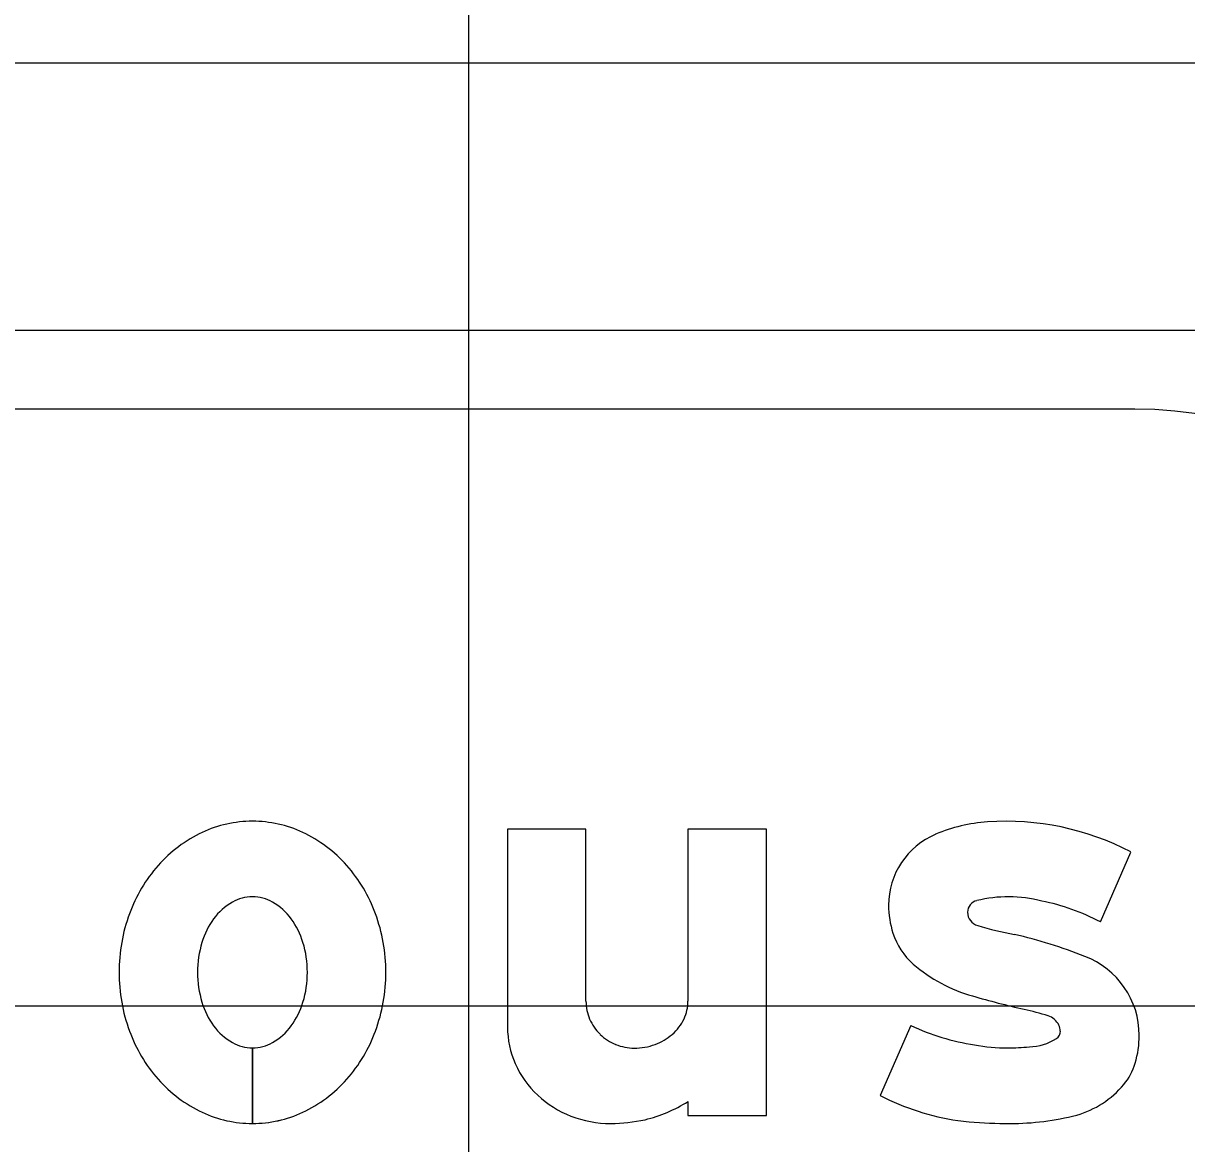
# Model space of a CAD drawing. Extents: x 1797809 to 2198143, y 249608 to 1237864.
# Drawn here: x 2194588.743 to 2194591.212, y 1237305.813 to 1237308.19 of the extents above; entities that cross this region are included whole.
import ezdxf

# ---------------------------------------------------------------- set-up
doc = ezdxf.new("R2010")
doc.units = 0
for name, color, linetype in [('GSBWFILL', 7, 'Continuous'), ('GSCOLORFILL', 7, 'Continuous'), ('GSDIMS', 7, 'Continuous'), ('GSOUTLINE', 7, 'Continuous'), ('GSSHT', 7, 'Continuous')]:
    doc.layers.add(name, color=color, linetype=linetype)

msp = doc.modelspace()

# ---------------------------------------------------------------- linework, layer by layer
at = {"layer": 'GSBWFILL'}
for p, q in [((2194589.937, 1237306.1156), (2194589.937, 1237306.4807)), ((2194591.0285, 1237306.2837), (2194591.0932, 1237306.4321)), ((2194590.626, 1237306.0641), (2194590.5614, 1237305.9157)), ((2194589.2294, 1237305.8563), (2194589.2294, 1237306.0166)), ((2194589.2294, 1237306.0166), (2194589.2294, 1237305.8563)), ((2194590.5614, 1237305.9157), (2194590.5614, 1237305.9157))]:
    msp.add_line(p, q, dxfattribs=at)
for points in [[(2194589.937, 1237306.4807), (2194589.7705, 1237306.4807), (2194589.7705, 1237306.0608)], [(2194590.1534, 1237305.9031), (2194590.1534, 1237305.873), (2194590.3199, 1237305.873), (2194590.3199, 1237306.4807), (2194590.1534, 1237306.4807), (2194590.1534, 1237306.1156)]]:
    msp.add_lwpolyline(points, dxfattribs=at)
for centre, major_axis, ratio, start_param, end_param in [((2194589.2294, 1237306.2465), (0, 0.2509), 0.999994, 0, 0.438571), ((2194589.2294, 1237306.2465), (0, 0.2509), 0.999994, 5.844614, 6.283185), ((2194590.8135, 1237306.1495), (0, 0.3474), 0.999993, 0.071378, 0.398007), ((2194590.8282, 1237305.9267), (0, 0.5707), 0.999993, 5.800291, 6.352301), ((2194589.2452, 1237306.2128), (0, 0.2881), 0.999994, 0.438571, 0.847388), ((2194589.2136, 1237306.2128), (0, 0.2881), 0.999994, 5.435798, 5.844614), ((2194590.7422, 1237306.3193), (0, 0.1632), 0.999993, 0.398006, 1.570796), ((2194589.2698, 1237306.191), (0, 0.321), 0.999994, 0.847388, 1.220117), ((2194589.1889, 1237306.191), (0, 0.321), 0.999994, 5.063069, 5.435798), ((2194589.2294, 1237306.2512), (0, 0.086), 0.999994, 0, 0.517724), ((2194589.2294, 1237306.2512), (0, 0.086), 0.999994, 5.765461, 6.283185), ((2194590.8346, 1237306.0483), (0, 0.2889), 0.999993, 0, 0.239757), ((2194590.8346, 1237306.0636), (0, 0.2735), 0.999993, 6.027142, 6.283185), ((2194589.2497, 1237306.2154), (0, 0.1271), 0.999994, 0.517724, 0.942), ((2194589.209, 1237306.2154), (0, 0.1271), 0.999994, 5.341185, 5.765461), ((2194590.7739, 1237306.3193), (0, 0.1949), 0.999993, 1.570796, 1.879779), ((2194590.7715, 1237306.3045), (0, 0.025), 0.999993, 0.21891, 1.570796), ((2194590.8154, 1237305.8835), (0, 0.4534), 0.999993, 5.793797, 6.086746), ((2194589.3085, 1237306.1769), (0, 0.3622), 0.999994, 1.220117, 1.570796), ((2194589.2818, 1237306.1921), (0, 0.1667), 0.999994, 0.942, 1.278197), ((2194589.1769, 1237306.1921), (0, 0.1667), 0.999994, 5.004989, 5.341185), ((2194589.1502, 1237306.1769), (0, 0.3622), 0.999994, 4.712389, 5.063069), ((2194590.7756, 1237306.3045), (0, 0.0291), 0.999993, 1.570796, 2.88808), ((2194590.727, 1237306.3044), (0, 0.1457), 0.999993, 1.879779, 2.42566), ((2194590.9548, 1237306.8696), (0, 0.6219), 0.999993, 2.83708, 2.965597), ((2194590.6282, 1237305.2964), (0, 0.9852), 0.999993, 5.901211, 6.060377), ((2194589.3324, 1237306.1769), (0, 0.2196), 0.999994, 1.278197, 1.570796), ((2194589.1263, 1237306.1769), (0, 0.2196), 0.999994, 4.712389, 5.004989), ((2194590.9318, 1237306.0433), (0, 0.179), 0.999993, 4.712389, 5.919951), ((2194590.8442, 1237306.4391), (0, 0.3242), 0.999993, 2.42566, 2.869403), ((2194589.3085, 1237306.1769), (0, 0.3622), 0.999994, 1.570796, 1.921476), ((2194589.3324, 1237306.1769), (0, 0.2196), 0.999994, 1.570796, 1.863396), ((2194589.1263, 1237306.1769), (0, 0.2196), 0.999994, 4.419789, 4.712389), ((2194589.1502, 1237306.1769), (0, 0.3622), 0.999994, 4.361709, 4.712389), ((2194589.2818, 1237306.1616), (0, 0.1667), 0.999994, 1.863396, 2.199593), ((2194589.1769, 1237306.1616), (0, 0.1667), 0.999994, 4.083593, 4.419789), ((2194590.0335, 1237306.1156), (0, 0.0965), 0.999993, 1.570796, 1.973843), ((2194590.0667, 1237306.1156), (0, 0.0867), 0.999993, 4.267823, 4.712389), ((2194591.3135, 1237308.0512), (0, 2.0032), 0.999993, 2.860128, 2.916667), ((2194590.6583, 1237305.2237), (0, 0.8992), 0.999993, 5.990951, 6.04928), ((2194590.9032, 1237306.0448), (0, 0.0424), 0.999993, 5.20773, 5.944931), ((2194589.2497, 1237306.1383), (0, 0.1271), 0.999994, 2.199593, 2.623869), ((2194589.209, 1237306.1383), (0, 0.1271), 0.999994, 3.659317, 4.083593), ((2194589.9617, 1237306.0608), (0, 0.1912), 0.999993, 1.570796, 1.988484), ((2194590.0363, 1237306.1168), (0, 0.0995), 0.999993, 1.973842, 2.370677), ((2194590.0534, 1237306.1219), (0, 0.1015), 0.999993, 3.857311, 4.267823), ((2194590.8351, 1237306.5118), (0, 0.4941), 0.999993, 2.70455, 2.991718), ((2194590.9131, 1237306.0522), (0, 0.0302), 0.999993, 4.712389, 5.146352), ((2194589.2698, 1237306.1627), (0, 0.321), 0.999994, 1.921476, 2.294205), ((2194589.1889, 1237306.1627), (0, 0.321), 0.999994, 3.98898, 4.361709), ((2194590.0381, 1237306.1186), (0, 0.1021), 0.999993, 2.370677, 2.759031), ((2194590.0448, 1237306.1318), (0, 0.1146), 0.999993, 3.487296, 3.857311), ((2194590.8745, 1237306.1316), (0, 0.1128), 0.999993, 3.169414, 3.711965), ((2194590.9241, 1237306.0522), (0, 0.0193), 0.999993, 3.769232, 4.712389), ((2194590.9019, 1237306.0433), (0, 0.2089), 0.999993, 4.42655, 4.712389), ((2194589.2294, 1237306.1026), (0, 0.086), 0.999994, 2.623869, 3.141593), ((2194589.2294, 1237306.1026), (0, 0.086), 0.999994, 3.142077, 3.659317), ((2194590.0392, 1237306.1215), (0, 0.1052), 0.999993, 2.759031, 3.141593), ((2194590.0392, 1237306.1473), (0, 0.1311), 0.999993, 3.141593, 3.487296), ((2194590.8317, 1237306.3953), (0, 0.3787), 0.999993, 2.95481, 3.141593), ((2194590.8317, 1237306.4919), (0, 0.4753), 0.999993, 3.141593, 3.238422), ((2194589.9752, 1237306.0668), (0, 0.206), 0.999993, 1.988484, 2.390665), ((2194590.9825, 1237306.0196), (0, 0.1249), 0.999993, 4.009587, 4.42655), ((2194589.2452, 1237306.1409), (0, 0.2881), 0.999994, 2.294205, 2.703022), ((2194589.2136, 1237306.1409), (0, 0.2881), 0.999994, 3.580164, 3.98898), ((2194590.9246, 1237306.0659), (0, 0.199), 0.999993, 3.41426, 4.020407), ((2194589.9839, 1237306.0761), (0, 0.2187), 0.999993, 2.390665, 2.772693), ((2194590.7988, 1237306.3718), (0, 0.5142), 0.999993, 2.661561, 2.999689), ((2194589.9924, 1237306.1559), (0, 0.2998), 0.999993, 3.37668, 3.708724), ((2194589.2294, 1237306.1072), (0, 0.2509), 0.999994, 2.703022, 3.141593), ((2194589.2294, 1237306.1072), (0, 0.2509), 0.999994, 3.141759, 3.580164), ((2194589.9895, 1237306.0907), (0, 0.2344), 0.999993, 2.772693, 3.141593), ((2194589.9895, 1237306.1894), (0, 0.333), 0.999993, 3.141593, 3.361579), ((2194590.785, 1237306.2748), (0, 0.4163), 0.999993, 2.999689, 3.056979), ((2194590.837, 1237306.4223), (0, 0.566), 0.999993, 3.141593, 3.39368), ((2194590.837, 1237306.8789), (0, 1.0225), 0.999993, 3.056204, 3.141593)]:
    msp.add_ellipse(centre, major_axis=major_axis, ratio=ratio, start_param=start_param, end_param=end_param, dxfattribs=at)
at = {"layer": 'GSCOLORFILL'}
for p, q in [((2194589.937, 1237306.1156), (2194589.937, 1237306.4807)), ((2194591.0285, 1237306.2837), (2194591.0932, 1237306.4321)), ((2194590.626, 1237306.0641), (2194590.5614, 1237305.9157)), ((2194589.2294, 1237305.8563), (2194589.2294, 1237306.0166)), ((2194589.2294, 1237306.0166), (2194589.2294, 1237305.8563)), ((2194590.5614, 1237305.9157), (2194590.5614, 1237305.9157))]:
    msp.add_line(p, q, dxfattribs=at)
for points in [[(2194589.937, 1237306.4807), (2194589.7705, 1237306.4807), (2194589.7705, 1237306.0608)], [(2194590.1534, 1237305.9031), (2194590.1534, 1237305.873), (2194590.3199, 1237305.873), (2194590.3199, 1237306.4807), (2194590.1534, 1237306.4807), (2194590.1534, 1237306.1156)]]:
    msp.add_lwpolyline(points, dxfattribs=at)
for centre, major_axis, ratio, start_param, end_param in [((2194589.2294, 1237306.2465), (0, 0.2509), 0.999994, 0, 0.438571), ((2194589.2294, 1237306.2465), (0, 0.2509), 0.999994, 5.844614, 6.283185), ((2194590.8135, 1237306.1495), (0, 0.3474), 0.999993, 0.071378, 0.398007), ((2194590.8282, 1237305.9267), (0, 0.5707), 0.999993, 5.800291, 6.352301), ((2194589.2452, 1237306.2128), (0, 0.2881), 0.999994, 0.438571, 0.847388), ((2194589.2136, 1237306.2128), (0, 0.2881), 0.999994, 5.435798, 5.844614), ((2194590.7422, 1237306.3193), (0, 0.1632), 0.999993, 0.398006, 1.570796), ((2194589.2698, 1237306.191), (0, 0.321), 0.999994, 0.847388, 1.220117), ((2194589.1889, 1237306.191), (0, 0.321), 0.999994, 5.063069, 5.435798), ((2194589.2294, 1237306.2512), (0, 0.086), 0.999994, 0, 0.517724), ((2194589.2294, 1237306.2512), (0, 0.086), 0.999994, 5.765461, 6.283185), ((2194590.8346, 1237306.0483), (0, 0.2889), 0.999993, 0, 0.239757), ((2194590.8346, 1237306.0636), (0, 0.2735), 0.999993, 6.027142, 6.283185), ((2194589.2497, 1237306.2154), (0, 0.1271), 0.999994, 0.517724, 0.942), ((2194589.209, 1237306.2154), (0, 0.1271), 0.999994, 5.341185, 5.765461), ((2194590.7739, 1237306.3193), (0, 0.1949), 0.999993, 1.570796, 1.879779), ((2194590.7715, 1237306.3045), (0, 0.025), 0.999993, 0.21891, 1.570796), ((2194590.8154, 1237305.8835), (0, 0.4534), 0.999993, 5.793797, 6.086746), ((2194589.3085, 1237306.1769), (0, 0.3622), 0.999994, 1.220117, 1.570796), ((2194589.2818, 1237306.1921), (0, 0.1667), 0.999994, 0.942, 1.278197), ((2194589.1769, 1237306.1921), (0, 0.1667), 0.999994, 5.004989, 5.341185), ((2194589.1502, 1237306.1769), (0, 0.3622), 0.999994, 4.712389, 5.063069), ((2194590.7756, 1237306.3045), (0, 0.0291), 0.999993, 1.570796, 2.88808), ((2194590.727, 1237306.3044), (0, 0.1457), 0.999993, 1.879779, 2.42566), ((2194590.9548, 1237306.8696), (0, 0.6219), 0.999993, 2.83708, 2.965597), ((2194590.6282, 1237305.2964), (0, 0.9852), 0.999993, 5.901211, 6.060377), ((2194589.3324, 1237306.1769), (0, 0.2196), 0.999994, 1.278197, 1.570796), ((2194589.1263, 1237306.1769), (0, 0.2196), 0.999994, 4.712389, 5.004989), ((2194590.9318, 1237306.0433), (0, 0.179), 0.999993, 4.712389, 5.919951), ((2194590.8442, 1237306.4391), (0, 0.3242), 0.999993, 2.42566, 2.869403), ((2194589.3085, 1237306.1769), (0, 0.3622), 0.999994, 1.570796, 1.921476), ((2194589.3324, 1237306.1769), (0, 0.2196), 0.999994, 1.570796, 1.863396), ((2194589.1263, 1237306.1769), (0, 0.2196), 0.999994, 4.419789, 4.712389), ((2194589.1502, 1237306.1769), (0, 0.3622), 0.999994, 4.361709, 4.712389), ((2194589.2818, 1237306.1616), (0, 0.1667), 0.999994, 1.863396, 2.199593), ((2194589.1769, 1237306.1616), (0, 0.1667), 0.999994, 4.083593, 4.419789), ((2194590.0335, 1237306.1156), (0, 0.0965), 0.999993, 1.570796, 1.973843), ((2194590.0667, 1237306.1156), (0, 0.0867), 0.999993, 4.267823, 4.712389), ((2194591.3135, 1237308.0512), (0, 2.0032), 0.999993, 2.860128, 2.916667), ((2194590.6583, 1237305.2237), (0, 0.8992), 0.999993, 5.990951, 6.04928), ((2194590.9032, 1237306.0448), (0, 0.0424), 0.999993, 5.20773, 5.944931), ((2194589.2497, 1237306.1383), (0, 0.1271), 0.999994, 2.199593, 2.623869), ((2194589.209, 1237306.1383), (0, 0.1271), 0.999994, 3.659317, 4.083593), ((2194589.9617, 1237306.0608), (0, 0.1912), 0.999993, 1.570796, 1.988484), ((2194590.0363, 1237306.1168), (0, 0.0995), 0.999993, 1.973842, 2.370677), ((2194590.0534, 1237306.1219), (0, 0.1015), 0.999993, 3.857311, 4.267823), ((2194590.8351, 1237306.5118), (0, 0.4941), 0.999993, 2.70455, 2.991718), ((2194590.9131, 1237306.0522), (0, 0.0302), 0.999993, 4.712389, 5.146352), ((2194589.2698, 1237306.1627), (0, 0.321), 0.999994, 1.921476, 2.294205), ((2194589.1889, 1237306.1627), (0, 0.321), 0.999994, 3.98898, 4.361709), ((2194590.0381, 1237306.1186), (0, 0.1021), 0.999993, 2.370677, 2.759031), ((2194590.0448, 1237306.1318), (0, 0.1146), 0.999993, 3.487296, 3.857311), ((2194590.8745, 1237306.1316), (0, 0.1128), 0.999993, 3.169414, 3.711965), ((2194590.9241, 1237306.0522), (0, 0.0193), 0.999993, 3.769232, 4.712389), ((2194590.9019, 1237306.0433), (0, 0.2089), 0.999993, 4.42655, 4.712389), ((2194589.2294, 1237306.1026), (0, 0.086), 0.999994, 2.623869, 3.141593), ((2194589.2294, 1237306.1026), (0, 0.086), 0.999994, 3.142077, 3.659317), ((2194590.0392, 1237306.1215), (0, 0.1052), 0.999993, 2.759031, 3.141593), ((2194590.0392, 1237306.1473), (0, 0.1311), 0.999993, 3.141593, 3.487296), ((2194590.8317, 1237306.3953), (0, 0.3787), 0.999993, 2.95481, 3.141593), ((2194590.8317, 1237306.4919), (0, 0.4753), 0.999993, 3.141593, 3.238422), ((2194589.9752, 1237306.0668), (0, 0.206), 0.999993, 1.988484, 2.390665), ((2194590.9825, 1237306.0196), (0, 0.1249), 0.999993, 4.009587, 4.42655), ((2194589.2452, 1237306.1409), (0, 0.2881), 0.999994, 2.294205, 2.703022), ((2194589.2136, 1237306.1409), (0, 0.2881), 0.999994, 3.580164, 3.98898), ((2194590.9246, 1237306.0659), (0, 0.199), 0.999993, 3.41426, 4.020407), ((2194589.9839, 1237306.0761), (0, 0.2187), 0.999993, 2.390665, 2.772693), ((2194590.7988, 1237306.3718), (0, 0.5142), 0.999993, 2.661561, 2.999689), ((2194589.9924, 1237306.1559), (0, 0.2998), 0.999993, 3.37668, 3.708724), ((2194589.2294, 1237306.1072), (0, 0.2509), 0.999994, 2.703022, 3.141593), ((2194589.2294, 1237306.1072), (0, 0.2509), 0.999994, 3.141759, 3.580164), ((2194589.9895, 1237306.0907), (0, 0.2344), 0.999993, 2.772693, 3.141593), ((2194589.9895, 1237306.1894), (0, 0.333), 0.999993, 3.141593, 3.361579), ((2194590.785, 1237306.2748), (0, 0.4163), 0.999993, 2.999689, 3.056979), ((2194590.837, 1237306.4223), (0, 0.566), 0.999993, 3.141593, 3.39368), ((2194590.837, 1237306.8789), (0, 1.0225), 0.999993, 3.056204, 3.141593)]:
    msp.add_ellipse(centre, major_axis=major_axis, ratio=ratio, start_param=start_param, end_param=end_param, dxfattribs=at)
at = {"layer": 'GSDIMS'}
for p, q in [((2194548.2266, 1237307.5387), (2194591.9338, 1237307.5387)), ((2194591.1013, 1237307.3715), (2194584.2748, 1237307.3715))]:
    msp.add_line(p, q, dxfattribs=at)
msp.add_arc((2194591.1013, 1237306.539), 0.8325, 0, 90, dxfattribs=at)
at = {"layer": 'GSOUTLINE'}
for p, q in [((2194589.937, 1237306.1156), (2194589.937, 1237306.4807)), ((2194591.0285, 1237306.2837), (2194591.0932, 1237306.4321)), ((2194590.626, 1237306.0641), (2194590.5614, 1237305.9157)), ((2194590.5614, 1237305.9157), (2194590.5614, 1237305.9157))]:
    msp.add_line(p, q, dxfattribs=at)
for points in [[(2194589.937, 1237306.4807), (2194589.7705, 1237306.4807), (2194589.7705, 1237306.0608)], [(2194590.1534, 1237305.9031), (2194590.1534, 1237305.873), (2194590.3199, 1237305.873), (2194590.3199, 1237306.4807), (2194590.1534, 1237306.4807), (2194590.1534, 1237306.1156)]]:
    msp.add_lwpolyline(points, dxfattribs=at)
for centre, major_axis, ratio, start_param, end_param in [((2194589.2294, 1237306.2465), (0, 0.2509), 0.999994, 0, 0.438571), ((2194589.2294, 1237306.2465), (0, 0.2509), 0.999994, 5.844614, 6.283185), ((2194590.8135, 1237306.1495), (0, 0.3474), 0.999993, 0.071378, 0.398007), ((2194590.8282, 1237305.9267), (0, 0.5707), 0.999993, 5.800291, 6.352301), ((2194589.2452, 1237306.2128), (0, 0.2881), 0.999994, 0.438571, 0.847388), ((2194589.2136, 1237306.2128), (0, 0.2881), 0.999994, 5.435798, 5.844614), ((2194590.7422, 1237306.3193), (0, 0.1632), 0.999993, 0.398006, 1.570796), ((2194589.2698, 1237306.191), (0, 0.321), 0.999994, 0.847388, 1.220117), ((2194589.1889, 1237306.191), (0, 0.321), 0.999994, 5.063069, 5.435798), ((2194589.2294, 1237306.2512), (0, 0.086), 0.999994, 0, 0.517724), ((2194589.2294, 1237306.2512), (0, 0.086), 0.999994, 5.765461, 6.283185), ((2194590.8346, 1237306.0483), (0, 0.2889), 0.999993, 0, 0.239757), ((2194590.8346, 1237306.0636), (0, 0.2735), 0.999993, 6.027142, 6.283185), ((2194589.2497, 1237306.2154), (0, 0.1271), 0.999994, 0.517724, 0.942), ((2194589.209, 1237306.2154), (0, 0.1271), 0.999994, 5.341185, 5.765461), ((2194590.7739, 1237306.3193), (0, 0.1949), 0.999993, 1.570796, 1.879779), ((2194590.7715, 1237306.3045), (0, 0.025), 0.999993, 0.21891, 1.570796), ((2194590.8154, 1237305.8835), (0, 0.4534), 0.999993, 5.793797, 6.086746), ((2194589.3085, 1237306.1769), (0, 0.3622), 0.999994, 1.220117, 1.570796), ((2194589.2818, 1237306.1921), (0, 0.1667), 0.999994, 0.942, 1.278197), ((2194589.1769, 1237306.1921), (0, 0.1667), 0.999994, 5.004989, 5.341185), ((2194589.1502, 1237306.1769), (0, 0.3622), 0.999994, 4.712389, 5.063069), ((2194590.7756, 1237306.3045), (0, 0.0291), 0.999993, 1.570796, 2.88808), ((2194590.727, 1237306.3044), (0, 0.1457), 0.999993, 1.879779, 2.42566), ((2194590.9548, 1237306.8696), (0, 0.6219), 0.999993, 2.83708, 2.965597), ((2194590.6282, 1237305.2964), (0, 0.9852), 0.999993, 5.901211, 6.060377), ((2194589.3324, 1237306.1769), (0, 0.2196), 0.999994, 1.278197, 1.570796), ((2194589.1263, 1237306.1769), (0, 0.2196), 0.999994, 4.712389, 5.004989), ((2194590.9318, 1237306.0433), (0, 0.179), 0.999993, 4.712389, 5.919951), ((2194590.8442, 1237306.4391), (0, 0.3242), 0.999993, 2.42566, 2.869403), ((2194589.3085, 1237306.1769), (0, 0.3622), 0.999994, 1.570796, 1.921476), ((2194589.3324, 1237306.1769), (0, 0.2196), 0.999994, 1.570796, 1.863396), ((2194589.1263, 1237306.1769), (0, 0.2196), 0.999994, 4.419789, 4.712389), ((2194589.1502, 1237306.1769), (0, 0.3622), 0.999994, 4.361709, 4.712389), ((2194589.2818, 1237306.1616), (0, 0.1667), 0.999994, 1.863396, 2.199593), ((2194589.1769, 1237306.1616), (0, 0.1667), 0.999994, 4.083593, 4.419789), ((2194590.0335, 1237306.1156), (0, 0.0965), 0.999993, 1.570796, 1.973843), ((2194590.0667, 1237306.1156), (0, 0.0867), 0.999993, 4.267823, 4.712389), ((2194591.3135, 1237308.0512), (0, 2.0032), 0.999993, 2.860128, 2.916667), ((2194590.6583, 1237305.2237), (0, 0.8992), 0.999993, 5.990951, 6.04928), ((2194590.9032, 1237306.0448), (0, 0.0424), 0.999993, 5.20773, 5.944931), ((2194589.2497, 1237306.1383), (0, 0.1271), 0.999994, 2.199593, 2.623869), ((2194589.209, 1237306.1383), (0, 0.1271), 0.999994, 3.659317, 4.083593), ((2194589.9617, 1237306.0608), (0, 0.1912), 0.999993, 1.570796, 1.988484), ((2194590.0363, 1237306.1168), (0, 0.0995), 0.999993, 1.973842, 2.370677), ((2194590.0534, 1237306.1219), (0, 0.1015), 0.999993, 3.857311, 4.267823), ((2194590.8351, 1237306.5118), (0, 0.4941), 0.999993, 2.70455, 2.991718), ((2194590.9131, 1237306.0522), (0, 0.0302), 0.999993, 4.712389, 5.146352), ((2194589.2698, 1237306.1627), (0, 0.321), 0.999994, 1.921476, 2.294205), ((2194589.1889, 1237306.1627), (0, 0.321), 0.999994, 3.98898, 4.361709), ((2194590.0381, 1237306.1186), (0, 0.1021), 0.999993, 2.370677, 2.759031), ((2194590.0448, 1237306.1318), (0, 0.1146), 0.999993, 3.487296, 3.857311), ((2194590.8745, 1237306.1316), (0, 0.1128), 0.999993, 3.169414, 3.711965), ((2194590.9241, 1237306.0522), (0, 0.0193), 0.999993, 3.769232, 4.712389), ((2194590.9019, 1237306.0433), (0, 0.2089), 0.999993, 4.42655, 4.712389), ((2194589.2294, 1237306.1026), (0, 0.086), 0.999994, 2.623869, 3.141593), ((2194589.2294, 1237306.1026), (0, 0.086), 0.999994, 3.141593, 3.659317), ((2194590.0392, 1237306.1215), (0, 0.1052), 0.999993, 2.759031, 3.141593), ((2194590.0392, 1237306.1473), (0, 0.1311), 0.999993, 3.141593, 3.487296), ((2194590.8317, 1237306.3953), (0, 0.3787), 0.999993, 2.95481, 3.141593), ((2194590.8317, 1237306.4919), (0, 0.4753), 0.999993, 3.141593, 3.238422), ((2194589.9752, 1237306.0668), (0, 0.206), 0.999993, 1.988484, 2.390665), ((2194590.9825, 1237306.0196), (0, 0.1249), 0.999993, 4.009587, 4.42655), ((2194589.2452, 1237306.1409), (0, 0.2881), 0.999994, 2.294205, 2.703022), ((2194589.2136, 1237306.1409), (0, 0.2881), 0.999994, 3.580164, 3.98898), ((2194590.9246, 1237306.0659), (0, 0.199), 0.999993, 3.41426, 4.020407), ((2194589.9839, 1237306.0761), (0, 0.2187), 0.999993, 2.390665, 2.772693), ((2194590.7988, 1237306.3718), (0, 0.5142), 0.999993, 2.661561, 2.999689), ((2194589.9924, 1237306.1559), (0, 0.2998), 0.999993, 3.37668, 3.708724), ((2194589.2294, 1237306.1072), (0, 0.2509), 0.999994, 2.703022, 3.141593), ((2194589.2294, 1237306.1072), (0, 0.2509), 0.999994, 3.141593, 3.580164), ((2194589.9895, 1237306.0907), (0, 0.2344), 0.999993, 2.772693, 3.141593), ((2194589.9895, 1237306.1894), (0, 0.333), 0.999993, 3.141593, 3.361579), ((2194590.785, 1237306.2748), (0, 0.4163), 0.999993, 2.999689, 3.056979), ((2194590.837, 1237306.4223), (0, 0.566), 0.999993, 3.141593, 3.39368), ((2194590.837, 1237306.8789), (0, 1.0225), 0.999993, 3.056204, 3.141593)]:
    msp.add_ellipse(centre, major_axis=major_axis, ratio=ratio, start_param=start_param, end_param=end_param, dxfattribs=at)
at = {"layer": 'GSSHT'}
for p, q in [((2194589.6881, 1237258.1062), (2194589.6881, 1237318.1062)), ((2194547.6881, 1237308.1062), (2194677.6881, 1237308.1062)), ((2194547.6881, 1237306.1062), (2194677.6881, 1237306.1062))]:
    msp.add_line(p, q, dxfattribs=at)

doc.saveas('drawing.dxf')
